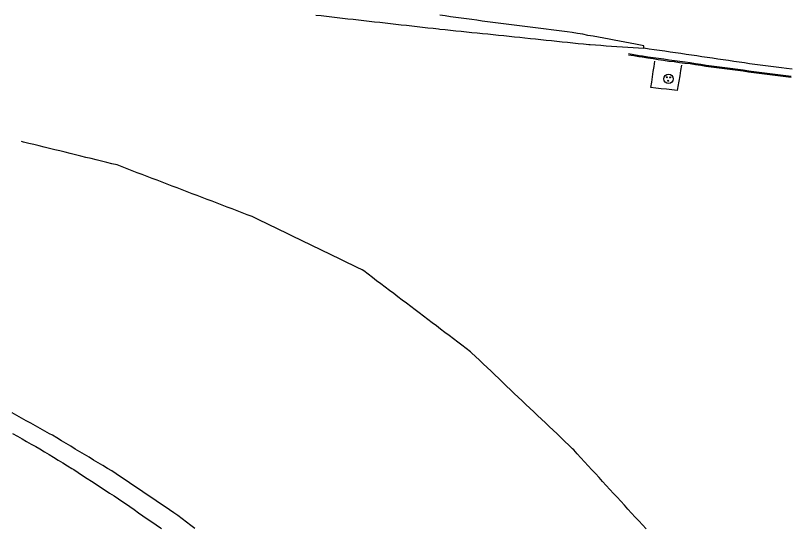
# Model space of a CAD drawing. Extents: x 1901471 to 1963503, y 756461 to 799997.
# Drawn here: x 1929606.7 to 1929750.9, y 773636.7 to 773732.4 of the extents above; entities that cross this region are included whole.
import ezdxf

# ---------------------------------------------------------------- set-up
doc = ezdxf.new("R2010")
doc.units = 0
for name, color, linetype in [('RD_EX_Conc', 7, 'Continuous'), ('RD_EX_DR_Inlet', 7, 'Continuous'), ('RD_EX_H2O', 7, 'Continuous'), ('RD_EX_Road', 7, 'Continuous')]:
    doc.layers.add(name, color=color, linetype=linetype)

# ---------------------------------------------------------------- blocks, each defined once
blk = doc.blocks.new('MH')
at = {"layer": 'RD_EX_DR_Inlet'}
for centre, radius in [((0, 0), 1.75), ((-0.66, 0.63), 0.175), ((0.56, 0.56), 0.175), ((-0.09, -0.66), 0.175)]:
    blk.add_circle(centre, radius, dxfattribs=at)

msp = doc.modelspace()

# ---------------------------------------------------------------- linework, layer by layer
at = {"layer": 'RD_EX_Conc'}
for points in [[(1929721.21, 773725.29), (1929722.2, 773725.11), (1929723.18, 773724.92), (1929723.8, 773724.85), (1929724.82, 773724.7), (1929725.81, 773724.55), (1929726.8, 773724.43), (1929727.79, 773724.28), (1929728.77, 773724.09), (1929729.77, 773724.02), (1929730.76, 773723.88), (1929731.75, 773723.74), (1929732.74, 773723.59), (1929733.72, 773723.45), (1929734.71, 773723.3), (1929735.7, 773723.15), (1929736.69, 773723.02), (1929737.68, 773722.87), (1929738.67, 773722.73), (1929739.67, 773722.65), (1929740.66, 773722.51), (1929741.64, 773722.36), (1929742.64, 773722.23), (1929743.64, 773722.08), (1929744.63, 773721.95), (1929745.62, 773721.82), (1929746.62, 773721.69), (1929747.61, 773721.55), (1929748.6, 773721.42), (1929749.6, 773721.33), (1929750.58, 773721.17), (1929751.57, 773721.04)], [(1929721.17, 773725.06), (1929722.17, 773724.95), (1929723.15, 773724.76), (1929723.77, 773724.68), (1929724.79, 773724.48), (1929725.78, 773724.34), (1929726.76, 773724.17), (1929727.75, 773724.05), (1929728.74, 773723.86), (1929729.74, 773723.79), (1929730.73, 773723.64), (1929731.72, 773723.51), (1929732.71, 773723.41), (1929733.69, 773723.27), (1929734.68, 773723.11), (1929735.67, 773722.96), (1929736.66, 773722.83), (1929737.65, 773722.69), (1929738.64, 773722.54), (1929739.64, 773722.47), (1929740.63, 773722.32), (1929741.62, 773722.18), (1929742.61, 773722.04), (1929743.62, 773721.9), (1929744.61, 773721.77), (1929745.6, 773721.63), (1929746.59, 773721.5), (1929747.58, 773721.36), (1929748.57, 773721.23), (1929749.57, 773721.15), (1929750.56, 773720.99), (1929751.55, 773720.86)], [(1929731.1, 773723.11), (1929730.93, 773722.12), (1929730.77, 773721.13), (1929730.6, 773720.15), (1929730.44, 773719.16), (1929730.31, 773718.4), (1929729.32, 773718.51), (1929728.32, 773718.62), (1929727.33, 773718.73), (1929726.33, 773718.84), (1929725.4, 773718.95), (1929725.54, 773719.94), (1929725.69, 773720.93), (1929725.83, 773721.92), (1929725.98, 773722.9), (1929726.12, 773723.9)]]:
    msp.add_lwpolyline(points, dxfattribs=at)
at = {"layer": 'RD_EX_H2O'}
msp.add_lwpolyline([(1929724.48, 773636.59), (1929723.81, 773637.33), (1929723.13, 773638.07), (1929722.45, 773638.8), (1929721.78, 773639.54), (1929721.1, 773640.28), (1929720.43, 773641.01), (1929719.75, 773641.75), (1929719.07, 773642.49), (1929718.4, 773643.22), (1929717.72, 773643.96), (1929717.05, 773644.7), (1929716.37, 773645.43), (1929715.7, 773646.17), (1929715.02, 773646.91), (1929714.34, 773647.64), (1929714.34, 773647.64), (1929713.67, 773648.38), (1929712.99, 773649.12), (1929712.32, 773649.86), (1929711.64, 773650.59), (1929710.97, 773651.33), (1929710.76, 773651.55), (1929710.04, 773652.24), (1929709.31, 773652.93), (1929708.59, 773653.62), (1929707.86, 773654.3), (1929707.13, 773654.99), (1929706.41, 773655.68), (1929705.68, 773656.37), (1929704.96, 773657.06), (1929704.23, 773657.74), (1929703.51, 773658.43), (1929702.78, 773659.12), (1929702.06, 773659.81), (1929701.33, 773660.5), (1929700.61, 773661.19), (1929699.88, 773661.87), (1929699.16, 773662.56), (1929698.43, 773663.25), (1929697.71, 773663.94), (1929696.98, 773664.63), (1929696.26, 773665.31), (1929695.53, 773666), (1929694.81, 773666.69), (1929694.08, 773667.38), (1929693.36, 773668.07), (1929692.63, 773668.75), (1929691.91, 773669.44), (1929691.7, 773669.64), (1929690.9, 773670.24), (1929690.1, 773670.85), (1929689.31, 773671.45), (1929688.51, 773672.05), (1929687.71, 773672.66), (1929686.92, 773673.26), (1929686.12, 773673.86), (1929685.32, 773674.46), (1929684.53, 773675.07), (1929683.73, 773675.67), (1929682.93, 773676.27), (1929682.13, 773676.88), (1929681.34, 773677.48), (1929680.54, 773678.08), (1929679.74, 773678.69), (1929678.95, 773679.29), (1929678.15, 773679.89), (1929677.35, 773680.5), (1929676.55, 773681.1), (1929675.76, 773681.7), (1929674.96, 773682.31), (1929674.16, 773682.91), (1929673.37, 773683.51), (1929672.57, 773684.12), (1929671.77, 773684.72), (1929671.46, 773684.96), (1929670.56, 773685.39), (1929669.66, 773685.82), (1929668.76, 773686.26), (1929667.86, 773686.69), (1929666.96, 773687.13), (1929666.96, 773687.13), (1929666.06, 773687.56), (1929665.16, 773688), (1929664.26, 773688.43), (1929663.36, 773688.87), (1929662.46, 773689.3), (1929661.56, 773689.74), (1929660.66, 773690.17), (1929659.76, 773690.61), (1929658.86, 773691.04), (1929657.96, 773691.48), (1929657.06, 773691.91), (1929656.16, 773692.35), (1929655.26, 773692.78), (1929654.36, 773693.22), (1929653.46, 773693.65), (1929652.56, 773694.09), (1929651.66, 773694.52), (1929650.95, 773694.86), (1929650.01, 773695.22), (1929649.08, 773695.58), (1929648.14, 773695.93), (1929647.21, 773696.29), (1929646.28, 773696.65), (1929645.34, 773697), (1929644.41, 773697.36), (1929643.48, 773697.72), (1929642.54, 773698.07), (1929641.61, 773698.43), (1929640.67, 773698.79), (1929639.74, 773699.14), (1929638.81, 773699.5), (1929637.87, 773699.86), (1929636.94, 773700.21), (1929636.01, 773700.57), (1929635.07, 773700.93), (1929634.14, 773701.28), (1929633.21, 773701.64), (1929632.27, 773702), (1929631.34, 773702.35), (1929630.4, 773702.71), (1929629.47, 773703.06), (1929628.54, 773703.42), (1929627.6, 773703.78), (1929626.67, 773704.13), (1929625.71, 773704.5), (1929624.74, 773704.74), (1929623.77, 773704.98), (1929622.79, 773705.21), (1929621.82, 773705.45), (1929620.85, 773705.69), (1929619.88, 773705.92), (1929618.91, 773706.16), (1929617.94, 773706.4), (1929616.97, 773706.64), (1929616, 773706.87), (1929615.02, 773707.11), (1929614.05, 773707.35), (1929613.08, 773707.58), (1929612.11, 773707.82), (1929611.14, 773708.06), (1929610.17, 773708.3), (1929609.2, 773708.53), (1929608.23, 773708.77), (1929607.84, 773708.86)], dxfattribs=at)
at = {"layer": 'RD_EX_Road'}
for points in [[(1929662.84, 773732.48), (1929663.84, 773732.37), (1929664.83, 773732.26), (1929665.83, 773732.14), (1929666.82, 773732.03), (1929667.81, 773731.92), (1929668.81, 773731.8), (1929669.8, 773731.69), (1929670.79, 773731.58), (1929671.79, 773731.47), (1929672.78, 773731.35), (1929673.77, 773731.24), (1929674.77, 773731.13), (1929675.76, 773731.02), (1929676.76, 773730.9), (1929677.75, 773730.79), (1929678.74, 773730.68), (1929679.74, 773730.57), (1929680.73, 773730.45), (1929681.72, 773730.34), (1929682.72, 773730.23), (1929683.71, 773730.11), (1929684.7, 773730), (1929685.7, 773729.89), (1929685.96, 773729.86), (1929686.95, 773729.76), (1929687.95, 773729.66), (1929688.94, 773729.55), (1929689.94, 773729.45), (1929690.93, 773729.35), (1929691.93, 773729.24), (1929692.92, 773729.14), (1929693.92, 773729.04), (1929694.91, 773728.94), (1929695.91, 773728.83), (1929696.9, 773728.73), (1929697.9, 773728.63), (1929698.89, 773728.52), (1929699.89, 773728.42), (1929700.88, 773728.32), (1929701.87, 773728.21), (1929702.87, 773728.11), (1929703.86, 773728.01), (1929704.86, 773727.91), (1929705.85, 773727.8), (1929706.85, 773727.7), (1929707.84, 773727.6), (1929708.84, 773727.49), (1929709.83, 773727.39), (1929710.83, 773727.29), (1929711.82, 773727.18), (1929712.82, 773727.08), (1929713.81, 773726.98), (1929714.06, 773726.96), (1929715.06, 773726.89), (1929716.06, 773726.83), (1929717.06, 773726.76), (1929718.05, 773726.69), (1929719.05, 773726.63), (1929720.05, 773726.56), (1929721.05, 773726.49), (1929722.05, 773726.42), (1929723.04, 773726.36), (1929724.04, 773726.29)], [(1929751.73, 773722.35), (1929750.73, 773722.48), (1929749.74, 773722.61), (1929748.75, 773722.74), (1929747.76, 773722.87), (1929746.77, 773723), (1929745.78, 773723.14), (1929744.79, 773723.27), (1929743.79, 773723.4), (1929742.84, 773723.54), (1929741.85, 773723.68), (1929740.86, 773723.83), (1929739.87, 773723.97), (1929738.88, 773724.12), (1929737.89, 773724.26), (1929736.9, 773724.41), (1929735.91, 773724.55), (1929734.92, 773724.7), (1929733.93, 773724.84), (1929732.94, 773724.99), (1929731.95, 773725.13), (1929730.97, 773725.28), (1929729.98, 773725.42), (1929728.99, 773725.56), (1929728, 773725.71), (1929727.01, 773725.85), (1929726.02, 773726), (1929725.03, 773726.14), (1929724.04, 773726.29), (1929724.09, 773726.73), (1929723.46, 773726.85), (1929722.48, 773727.03), (1929721.5, 773727.22), (1929720.51, 773727.4), (1929719.53, 773727.59), (1929718.55, 773727.77), (1929717.57, 773727.95), (1929716.58, 773728.14), (1929715.6, 773728.32), (1929714.62, 773728.51), (1929713.63, 773728.69), (1929712.65, 773728.88), (1929711.67, 773729.06), (1929710.69, 773729.25), (1929709.77, 773729.36), (1929708.78, 773729.48), (1929707.78, 773729.6), (1929706.79, 773729.72), (1929705.8, 773729.84), (1929704.81, 773729.96), (1929703.81, 773730.09), (1929702.82, 773730.21), (1929701.83, 773730.33), (1929700.84, 773730.45), (1929699.85, 773730.57), (1929698.85, 773730.69), (1929697.86, 773730.81), (1929696.87, 773730.95), (1929695.88, 773731.08), (1929694.89, 773731.22), (1929693.9, 773731.35), (1929692.91, 773731.49), (1929691.92, 773731.62), (1929690.92, 773731.76), (1929689.93, 773731.89), (1929688.94, 773732.03), (1929687.95, 773732.16), (1929686.96, 773732.3), (1929685.97, 773732.43)], [(1929640.24, 773636.64), (1929639.45, 773637.25), (1929638.65, 773637.86), (1929637.86, 773638.46), (1929637.07, 773639.07), (1929636.32, 773639.58), (1929635.49, 773640.14), (1929634.66, 773640.7), (1929633.83, 773641.26), (1929633, 773641.81), (1929632.17, 773642.37), (1929631.35, 773642.93), (1929631.35, 773642.93), (1929630.52, 773643.49), (1929629.69, 773644.05), (1929628.86, 773644.61), (1929628.03, 773645.17), (1929627.2, 773645.73), (1929626.37, 773646.29), (1929625.54, 773646.85), (1929624.72, 773647.4), (1929623.9, 773647.89), (1929623.04, 773648.41), (1929622.19, 773648.92), (1929621.33, 773649.44), (1929620.47, 773649.95), (1929619.62, 773650.47), (1929618.76, 773650.98), (1929617.9, 773651.5), (1929617.05, 773652.01), (1929616.19, 773652.53), (1929615.33, 773653.05), (1929614.47, 773653.56), (1929613.62, 773654.08), (1929613.11, 773654.36), (1929612.23, 773654.84), (1929611.36, 773655.33), (1929610.48, 773655.81), (1929609.61, 773656.3), (1929608.73, 773656.78), (1929607.86, 773657.26), (1929606.98, 773657.75), (1929606.11, 773658.23)], [(1929606.2, 773654.39), (1929607.08, 773653.9), (1929607.95, 773653.41), (1929608.82, 773652.92), (1929609.69, 773652.43), (1929610.56, 773651.94), (1929611.31, 773651.52), (1929612.16, 773650.99), (1929613.01, 773650.47), (1929613.86, 773649.95), (1929614.71, 773649.42), (1929615.57, 773648.9), (1929616.42, 773648.38), (1929617.27, 773647.86), (1929617.6, 773647.65), (1929618.44, 773647.11), (1929619.27, 773646.56), (1929620.11, 773646.02), (1929620.95, 773645.47), (1929621.79, 773644.92), (1929622.63, 773644.38), (1929623.46, 773643.83), (1929624.3, 773643.29), (1929625.14, 773642.74), (1929625.98, 773642.19), (1929626.43, 773641.9), (1929627.25, 773641.33), (1929628.07, 773640.76), (1929628.89, 773640.19), (1929629.71, 773639.62), (1929630.53, 773639.05), (1929631.35, 773638.48), (1929632.17, 773637.91), (1929632.99, 773637.34), (1929633.81, 773636.77), (1929634, 773636.65)]]:
    msp.add_lwpolyline(points, dxfattribs=at)

# ---------------------------------------------------------------- block references
at = {"layer": 'RD_EX_DR_Inlet', "xscale": 0.5039370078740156, "yscale": 0.5039370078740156}
msp.add_blockref('MH', (1929728.68, 773720.56), dxfattribs=at)

doc.saveas('drawing.dxf')
